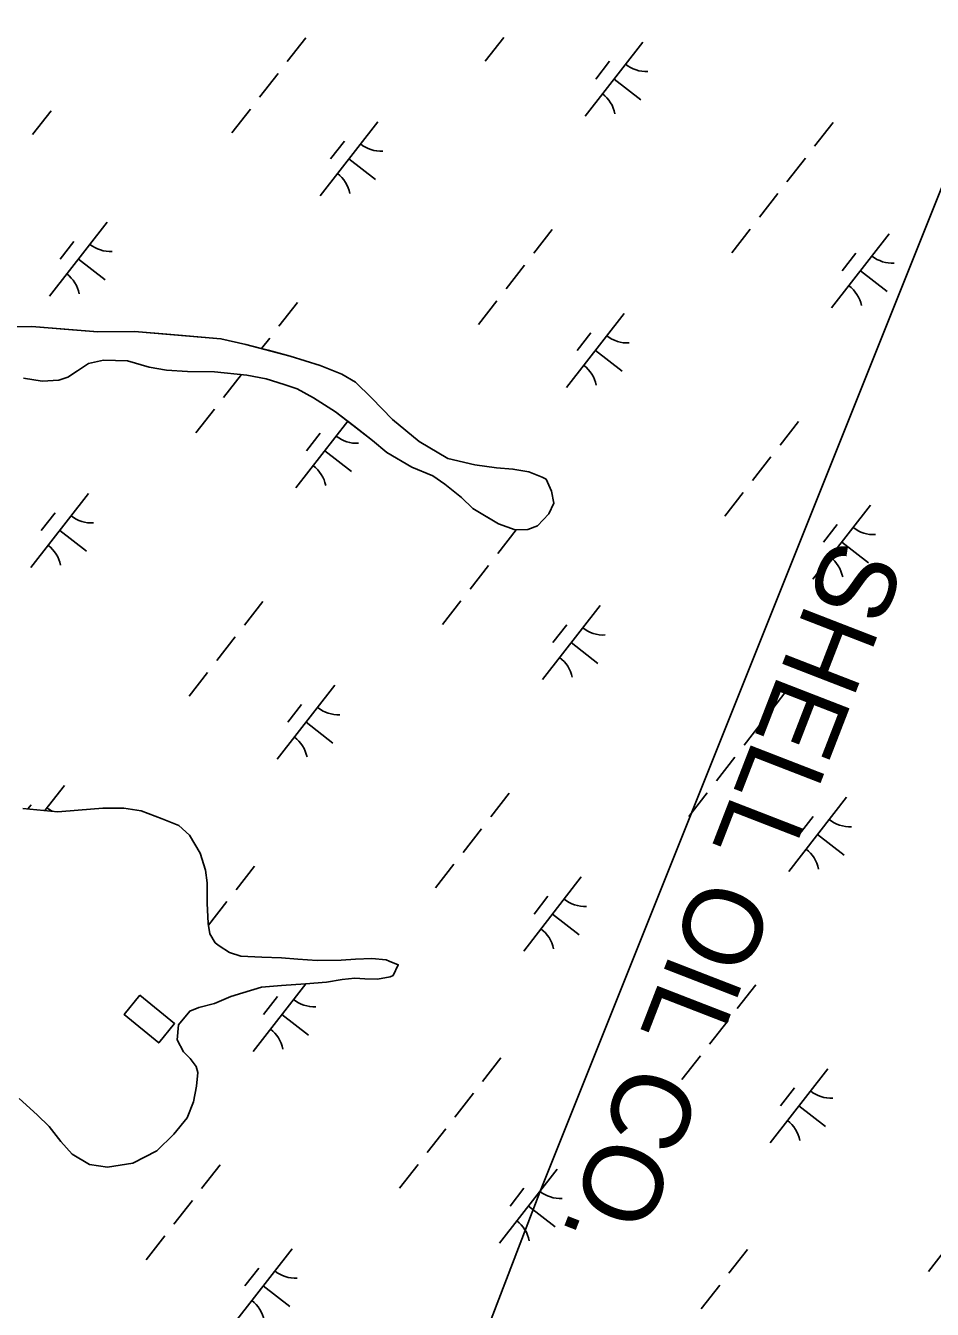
# Model space of a CAD drawing. Extents: x 3888273 to 3909528, y 158682 to 181032.
# Drawn here: x 3900105 to 3900588, y 173482 to 174166 of the extents above; entities that cross this region are included whole.
import ezdxf

# ---------------------------------------------------------------- set-up
doc = ezdxf.new("R2010")
doc.units = 0
for name, color, linetype in [('V-CHAN-DOCK', 7, 'Continuous'), ('V-TOPO-SHOR', 7, 'Continuous'), ('V-UTIL-IDEN', 7, 'Continuous'), ('V-UTIL-LINE', 7, 'Continuous'), ('V-WETL-SWMP', 7, 'Continuous')]:
    doc.layers.add(name, color=color, linetype=linetype)

msp = doc.modelspace()

# ---------------------------------------------------------------- linework, layer by layer
at = {"layer": 'V-CHAN-DOCK'}
msp.add_lwpolyline([(3900165.56, 173649.81), (3900184.08, 173634.66), (3900175.68, 173624.39), (3900157.16, 173639.54)], close=True, dxfattribs=at)
at = {"layer": 'V-TOPO-SHOR'}
for points in [[(3900344.01, 173932.25), (3900329.6, 173935.69), (3900314.34, 173944.71), (3900300.24, 173956.54), (3900288.94, 173968), (3900280.47, 173976.29), (3900273.24, 173980.61), (3900261.62, 173985.28), (3900245.6, 173990.3), (3900233.99, 173993.37), (3900221.98, 173996.44), (3900208.77, 173999.5), (3900192.39, 174000.92), (3900180, 174001.99), (3900162.82, 174003.4), (3900143.26, 174003.2), (3900125.28, 174004.61), (3900108.1, 174006.02), (3900090.14, 174005.84)], [(3900103.6, 173978.43), (3900113.6, 173976.94), (3900122.37, 173977.43), (3900127.15, 173979.08), (3900132.3, 173982.33), (3900138.25, 173986.38), (3900146.21, 173988.06), (3900158.99, 173987.8), (3900170.61, 173984.32), (3900179.8, 173982.82), (3900190.99, 173982.14), (3900205.36, 173981.89), (3900222.55, 173980.08), (3900232.95, 173978.19), (3900242.56, 173975.1), (3900249.37, 173972.78), (3900258.2, 173968.08), (3900269.86, 173960.61), (3900279.52, 173953.13), (3900289.58, 173945.25), (3900297.23, 173938.95), (3900310.49, 173931.1), (3900321.72, 173926.43), (3900328.15, 173922.1), (3900337.01, 173915.01), (3900343.06, 173909.08), (3900348.28, 173905.95), (3900356.72, 173900.85), (3900365.53, 173897.74), (3900372.32, 173897.82), (3900377.49, 173899.86), (3900383.41, 173906.31), (3900386.14, 173911.93), (3900384.88, 173918.31), (3900382.02, 173924.66), (3900380.01, 173925.84), (3900372.79, 173928.56), (3900364.39, 173930.07), (3900355.6, 173930.77), (3900344.01, 173932.25)], [(3900249.77, 173668.98), (3900240.98, 173669.68), (3900230.59, 173669.98), (3900219.41, 173670.65), (3900213.4, 173672.59), (3900207.77, 173676.12), (3900205.76, 173677.7), (3900202.92, 173682.46), (3900202.06, 173688.04), (3900201.54, 173698.81), (3900201.43, 173709.59), (3900200.56, 173716.37), (3900197.67, 173725.52), (3900191.98, 173735.04), (3900186.34, 173740.17), (3900177.52, 173743.67), (3900166.3, 173747.94), (3900157.1, 173749.45), (3900145.93, 173749.33), (3900132.76, 173748.39), (3900121.99, 173747.48), (3900103.21, 173749.28)], [(3900101.24, 173594.76), (3900110.91, 173586.08), (3900117.36, 173579.76), (3900123.44, 173571.84), (3900129.49, 173565.12), (3900138.73, 173559.63), (3900148.33, 173558.13), (3900161.88, 173560.27), (3900174.59, 173566.79), (3900183.68, 173575.67), (3900190.77, 173584.52), (3900194.27, 173592.94), (3900195.78, 173601.34), (3900196.5, 173608.54), (3900195.67, 173611.72), (3900192.43, 173616.08), (3900188.8, 173619.64), (3900185.54, 173625.99), (3900186.26, 173633.98), (3900192.17, 173641.23), (3900196.94, 173643.27), (3900205.3, 173645.36), (3900214.04, 173649.04), (3900220.41, 173651.1), (3900230.36, 173654), (3900241.13, 173654.91), (3900253.89, 173655.85), (3900265.06, 173656.76), (3900273.43, 173658.05), (3900280.21, 173658.92), (3900285.41, 173658.57), (3900292.19, 173658.25), (3900298.97, 173659.51), (3900300.56, 173660.33), (3900303.29, 173665.95), (3900298.48, 173667.89), (3900296.88, 173668.67), (3900289.28, 173669.39), (3900280.51, 173668.9), (3900272.92, 173668.42), (3900260.15, 173668.29), (3900249.77, 173668.98)]]:
    msp.add_lwpolyline(points, dxfattribs=at)
at = {"layer": 'V-UTIL-LINE'}
msp.add_lwpolyline([(3899515.45, 171292.53), (3900378.65, 173544.81), (3900616.96, 174140.58), (3901901.17, 175636.62), (3902311.59, 176133.09)], dxfattribs=at)
at = {"layer": 'V-WETL-SWMP'}
for p, q in [((3900253.98, 174159.78), (3900244.15, 174147.16)), ((3900359.44, 174160.03), (3900349.62, 174147.4)), ((3900433.59, 174157.55), (3900402.88, 174118.09)), ((3900415.83, 174147.3), (3900408.46, 174137.83)), ((3900239.24, 174140.84), (3900229.42, 174128.22)), ((3900418.23, 174137.82), (3900432.44, 174126.77)), ((3900118.27, 174120.93), (3900108.44, 174108.31)), ((3900224.5, 174121.9), (3900214.68, 174109.27)), ((3900292.34, 174115.11), (3900261.64, 174075.64)), ((3900534.94, 174114.71), (3900525.11, 174102.08)), ((3900274.59, 174104.85), (3900267.22, 174095.38)), ((3900276.99, 174095.37), (3900291.2, 174084.32)), ((3900520.2, 174095.77), (3900510.37, 174083.14)), ((3900505.46, 174076.82), (3900495.64, 174064.2)), ((3900148.2, 174061.64), (3900117.49, 174022.17)), ((3900385.26, 174057.64), (3900375.43, 174045.01)), ((3900490.72, 174057.88), (3900480.9, 174045.25)), ((3900564.87, 174055.41), (3900534.16, 174015.95)), ((3900130.44, 174051.38), (3900123.07, 174041.91)), ((3900132.85, 174041.9), (3900147.05, 174030.85)), ((3900547.11, 174045.15), (3900539.74, 174035.68)), ((3900370.52, 174038.7), (3900360.7, 174026.07)), ((3900549.51, 174035.68), (3900563.72, 174024.62)), ((3900249.55, 174018.79), (3900239.72, 174006.16)), ((3900355.78, 174019.76), (3900345.96, 174007.13)), ((3900423.62, 174012.96), (3900392.92, 173973.5)), ((3900090.14, 174005.84), (3900108.1, 174006.02)), ((3900108.1, 174006.02), (3900143.26, 174003.2)), ((3900143.26, 174003.2), (3900162.82, 174003.4)), ((3900162.82, 174003.4), (3900208.77, 173999.49)), ((3900405.87, 174002.7), (3900398.5, 173993.23)), ((3900208.77, 173999.49), (3900221.98, 173996.44)), ((3900221.98, 173996.44), (3900245.6, 173990.3)), ((3900234.81, 173999.85), (3900230.45, 173994.24)), ((3900146.21, 173988.06), (3900138.25, 173986.38)), ((3900158.99, 173987.8), (3900146.21, 173988.06)), ((3900170.61, 173984.32), (3900158.99, 173987.8)), ((3900245.6, 173990.3), (3900261.62, 173985.28)), ((3900408.27, 173993.23), (3900422.48, 173982.18)), ((3900132.3, 173982.33), (3900127.15, 173979.08)), ((3900138.25, 173986.38), (3900132.3, 173982.33)), ((3900179.8, 173982.82), (3900170.61, 173984.32)), ((3900190.99, 173982.14), (3900179.8, 173982.82)), ((3900205.36, 173981.89), (3900190.99, 173982.14)), ((3900222.55, 173980.08), (3900205.36, 173981.89)), ((3900219.67, 173980.38), (3900210.25, 173968.28)), ((3900232.95, 173978.19), (3900222.55, 173980.08)), ((3900261.62, 173985.28), (3900273.24, 173980.61)), ((3900273.24, 173980.61), (3900280.47, 173976.3)), ((3900113.6, 173976.94), (3900103.6, 173978.43)), ((3900122.37, 173977.43), (3900113.6, 173976.94)), ((3900127.15, 173979.08), (3900122.37, 173977.43)), ((3900242.56, 173975.1), (3900232.95, 173978.19)), ((3900249.37, 173972.77), (3900242.56, 173975.1)), ((3900280.47, 173976.3), (3900288.94, 173968)), ((3900258.2, 173968.08), (3900249.37, 173972.77)), ((3900269.86, 173960.61), (3900258.2, 173968.08)), ((3900288.94, 173968), (3900300.24, 173956.54)), ((3900205.34, 173961.96), (3900195.51, 173949.34)), ((3900289.58, 173945.25), (3900269.86, 173960.61)), ((3900276.39, 173955.52), (3900248.77, 173920.03)), ((3900300.24, 173956.54), (3900314.34, 173944.71)), ((3900516.54, 173955.5), (3900506.72, 173942.87)), ((3900261.72, 173949.23), (3900254.35, 173939.76)), ((3900264.13, 173939.76), (3900278.33, 173928.71)), ((3900297.23, 173938.94), (3900289.58, 173945.25)), ((3900314.34, 173944.71), (3900329.6, 173935.69)), ((3900310.49, 173931.1), (3900297.23, 173938.94)), ((3900329.6, 173935.69), (3900344.01, 173932.25)), ((3900344.01, 173932.25), (3900355.6, 173930.77)), ((3900501.8, 173936.55), (3900491.98, 173923.93)), ((3900321.72, 173926.43), (3900310.49, 173931.1)), ((3900328.15, 173922.1), (3900321.72, 173926.43)), ((3900355.6, 173930.77), (3900364.39, 173930.07)), ((3900364.39, 173930.07), (3900372.79, 173928.56)), ((3900372.79, 173928.56), (3900380.01, 173925.84)), ((3900380.01, 173925.84), (3900382.02, 173924.66)), ((3900337.01, 173915.01), (3900328.15, 173922.1)), ((3900382.02, 173924.66), (3900384.88, 173918.31)), ((3900138.24, 173917.04), (3900107.53, 173877.58)), ((3900343.06, 173909.08), (3900337.01, 173915.01)), ((3900386.14, 173911.93), (3900383.41, 173906.31)), ((3900384.88, 173918.31), (3900386.14, 173911.93)), ((3900487.06, 173917.61), (3900477.24, 173904.98)), ((3900120.48, 173906.78), (3900113.11, 173897.31)), ((3900356.72, 173900.85), (3900343.06, 173909.08)), ((3900383.41, 173906.31), (3900377.49, 173899.86)), ((3900554.91, 173910.82), (3900524.2, 173871.35)), ((3900365.53, 173897.74), (3900356.72, 173900.85)), ((3900377.49, 173899.86), (3900372.32, 173897.82)), ((3900537.15, 173900.56), (3900529.78, 173891.09)), ((3900122.89, 173897.31), (3900137.09, 173886.26)), ((3900366.09, 173897.7), (3900356.27, 173885.07)), ((3900372.32, 173897.82), (3900365.53, 173897.74)), ((3900539.55, 173891.08), (3900553.76, 173880.03)), ((3900351.35, 173878.76), (3900341.53, 173866.13)), ((3900231.15, 173859.58), (3900221.33, 173846.95)), ((3900336.62, 173859.82), (3900326.79, 173847.19)), ((3900410.76, 173857.35), (3900380.06, 173817.88)), ((3900393, 173847.09), (3900385.63, 173837.62)), ((3900216.42, 173840.63), (3900206.59, 173828.01)), ((3900395.41, 173837.61), (3900409.61, 173826.56)), ((3900201.68, 173821.69), (3900191.85, 173809.06)), ((3900269.52, 173814.9), (3900238.81, 173775.43)), ((3900512.11, 173814.5), (3900502.29, 173801.87)), ((3900251.76, 173804.64), (3900244.39, 173795.17)), ((3900497.37, 173795.56), (3900487.55, 173782.93)), ((3900254.17, 173795.17), (3900268.37, 173784.11)), ((3900482.64, 173776.62), (3900472.81, 173763.99)), ((3900125.37, 173761.43), (3900115.04, 173748.15)), ((3900362.43, 173757.43), (3900352.61, 173744.8)), ((3900467.9, 173757.67), (3900458.07, 173745.05)), ((3900542.04, 173755.2), (3900511.34, 173715.74)), ((3900103.21, 173749.28), (3900121.99, 173747.48)), ((3900107.62, 173751.17), (3900105.94, 173749.02)), ((3900121.99, 173747.48), (3900132.76, 173748.39)), ((3900132.76, 173748.39), (3900145.93, 173749.33)), ((3900145.93, 173749.33), (3900157.1, 173749.45)), ((3900157.1, 173749.45), (3900166.3, 173747.95)), ((3900166.3, 173747.95), (3900177.52, 173743.67)), ((3900177.52, 173743.67), (3900186.34, 173740.17)), ((3900524.28, 173744.94), (3900516.91, 173735.47)), ((3900186.34, 173740.17), (3900191.98, 173735.04)), ((3900191.98, 173735.04), (3900197.67, 173725.52)), ((3900347.7, 173738.49), (3900337.87, 173725.86)), ((3900526.69, 173735.47), (3900540.89, 173724.42)), ((3900197.67, 173725.52), (3900200.56, 173716.37)), ((3900200.56, 173716.37), (3900201.43, 173709.59)), ((3900226.72, 173718.58), (3900216.9, 173705.95)), ((3900332.96, 173719.55), (3900323.13, 173706.92)), ((3900201.43, 173709.59), (3900201.55, 173698.81)), ((3900400.8, 173712.75), (3900370.1, 173673.29)), ((3900383.04, 173702.49), (3900375.67, 173693.02)), ((3900201.55, 173698.81), (3900202.06, 173688.04)), ((3900211.99, 173699.64), (3900202.21, 173687.07)), ((3900385.45, 173693.02), (3900399.65, 173681.97)), ((3900202.06, 173688.04), (3900202.92, 173682.46)), ((3900202.92, 173682.46), (3900205.76, 173677.7)), ((3900205.76, 173677.7), (3900207.77, 173676.12)), ((3900207.77, 173676.12), (3900213.4, 173672.59)), ((3900213.4, 173672.59), (3900219.41, 173670.65)), ((3900219.41, 173670.65), (3900230.59, 173669.97)), ((3900230.59, 173669.97), (3900240.98, 173669.68)), ((3900240.98, 173669.68), (3900249.77, 173668.98)), ((3900249.77, 173668.98), (3900260.15, 173668.29)), ((3900260.15, 173668.29), (3900272.93, 173668.42)), ((3900272.93, 173668.42), (3900280.5, 173668.9)), ((3900280.5, 173668.9), (3900289.28, 173669.39)), ((3900289.28, 173669.39), (3900296.88, 173668.67)), ((3900296.88, 173668.67), (3900298.48, 173667.89)), ((3900298.48, 173667.89), (3900303.29, 173665.95)), ((3900303.29, 173665.95), (3900300.56, 173660.33)), ((3900280.21, 173658.92), (3900273.43, 173658.05)), ((3900285.4, 173658.57), (3900280.21, 173658.92)), ((3900298.97, 173659.51), (3900292.19, 173658.25)), ((3900300.56, 173660.33), (3900298.97, 173659.51)), ((3900230.36, 173654), (3900220.41, 173651.1)), ((3900253.99, 173655.85), (3900225.95, 173619.82)), ((3900241.13, 173654.91), (3900230.36, 173654)), ((3900253.9, 173655.85), (3900241.13, 173654.91)), ((3900265.06, 173656.76), (3900253.9, 173655.85)), ((3900273.43, 173658.05), (3900265.06, 173656.76)), ((3900292.19, 173658.25), (3900285.4, 173658.57)), ((3900493.72, 173655.29), (3900483.89, 173642.66)), ((3900205.3, 173645.36), (3900196.94, 173643.27)), ((3900214.04, 173649.04), (3900205.3, 173645.36)), ((3900220.41, 173651.1), (3900214.04, 173649.04)), ((3900238.9, 173649.02), (3900231.53, 173639.55)), ((3900192.17, 173641.23), (3900186.26, 173633.98)), ((3900196.94, 173643.27), (3900192.17, 173641.23)), ((3900241.3, 173639.55), (3900255.51, 173628.5)), ((3900186.26, 173633.98), (3900185.54, 173625.99)), ((3900478.98, 173636.35), (3900469.15, 173623.72)), ((3900185.54, 173625.99), (3900188.8, 173619.63)), ((3900188.8, 173619.63), (3900192.43, 173616.08)), ((3900192.43, 173616.08), (3900195.67, 173611.72)), ((3900195.67, 173611.72), (3900196.5, 173608.54)), ((3900358, 173616.44), (3900348.18, 173603.81)), ((3900464.24, 173617.4), (3900454.41, 173604.78)), ((3900196.5, 173608.54), (3900195.78, 173601.34)), ((3900532.08, 173610.61), (3900501.38, 173571.15)), ((3900195.78, 173601.34), (3900194.27, 173592.94)), ((3900343.27, 173597.49), (3900333.44, 173584.87)), ((3900514.32, 173600.35), (3900506.95, 173590.88)), ((3900110.91, 173586.08), (3900101.24, 173594.76)), ((3900194.27, 173592.94), (3900190.77, 173584.52)), ((3900516.73, 173590.88), (3900530.93, 173579.82)), ((3900117.36, 173579.76), (3900110.91, 173586.08)), ((3900190.77, 173584.52), (3900183.68, 173575.67)), ((3900123.44, 173571.84), (3900117.36, 173579.76)), ((3900328.53, 173578.55), (3900318.7, 173565.92)), ((3900129.49, 173565.12), (3900123.44, 173571.84)), ((3900183.68, 173575.67), (3900174.59, 173566.79)), ((3900138.73, 173559.63), (3900129.49, 173565.12)), ((3900174.59, 173566.79), (3900161.88, 173560.27)), ((3900148.33, 173558.13), (3900138.73, 173559.63)), ((3900161.88, 173560.27), (3900148.33, 173558.13)), ((3900208.33, 173559.37), (3900198.5, 173546.74)), ((3900313.79, 173559.61), (3900303.97, 173546.98)), ((3900387.93, 173557.14), (3900357.23, 173517.68)), ((3900370.18, 173546.88), (3900362.81, 173537.41)), ((3900193.59, 173540.43), (3900183.77, 173527.8)), ((3900372.58, 173537.41), (3900386.79, 173526.35)), ((3900178.85, 173521.48), (3900169.03, 173508.86)), ((3900595.52, 173515.26), (3900585.69, 173502.63)), ((3900246.69, 173514.69), (3900215.99, 173475.23)), ((3900489.29, 173514.29), (3900479.46, 173501.66)), ((3900228.94, 173504.43), (3900221.57, 173494.96)), ((3900231.34, 173494.96), (3900245.55, 173483.9)), ((3900474.55, 173495.35), (3900464.72, 173482.72))]:
    msp.add_line(p, q, dxfattribs=at)
for centre, start, end in [((3900435.38, 174159.48), 231.34298, 272.88664), ((3900401.46, 174115.88), 11.34298, 52.88663), ((3900294.14, 174117.03), 231.34298, 272.88664), ((3900260.22, 174073.43), 11.34298, 52.88663), ((3900150, 174063.56), 231.34298, 272.88664), ((3900566.66, 174057.33), 231.34298, 272.88664), ((3900116.07, 174019.96), 11.34298, 52.88663), ((3900532.74, 174013.73), 11.34298, 52.88663), ((3900425.42, 174014.88), 231.34298, 272.88664), ((3900391.5, 173971.28), 11.34298, 52.88663), ((3900281.28, 173961.41), 231.34298, 272.88664), ((3900247.35, 173917.81), 11.34298, 52.88663), ((3900140.04, 173918.96), 231.34298, 272.88664), ((3900556.7, 173912.74), 231.34298, 272.88664), ((3900106.11, 173875.36), 11.34298, 52.88663), ((3900522.78, 173869.14), 11.34298, 52.88663), ((3900412.56, 173859.27), 231.34298, 272.88664), ((3900378.63, 173815.67), 11.34298, 52.88663), ((3900271.32, 173816.82), 231.34298, 272.88664), ((3900237.39, 173773.22), 11.34298, 52.88663), ((3900127.17, 173763.35), 231.34298, 242.11247), ((3900543.84, 173757.12), 231.34298, 272.88664), ((3900509.91, 173713.52), 11.34298, 52.88663), ((3900402.6, 173714.68), 231.34298, 272.88664), ((3900368.67, 173671.08), 11.34298, 52.88663), ((3900258.45, 173661.21), 231.34298, 272.88664), ((3900224.53, 173617.61), 11.34298, 52.88663), ((3900533.88, 173612.53), 231.34298, 272.88664), ((3900499.95, 173568.93), 11.34298, 52.88663), ((3900389.73, 173559.06), 231.34298, 272.88664), ((3900355.81, 173515.46), 11.34298, 52.88663), ((3900248.49, 173516.61), 231.34298, 272.88664), ((3900214.57, 173473.01), 11.34298, 52.88663)]:
    msp.add_arc(centre, 17.62, start, end, dxfattribs=at)

# ---------------------------------------------------------------- texts
at = {"layer": 'V-UTIL-IDEN'}
msp.add_text('SHELL OIL CO.', height=41.9999, rotation=248.80177, dxfattribs=at).set_placement((3900534.41, 173894.8))

doc.saveas('drawing.dxf')
